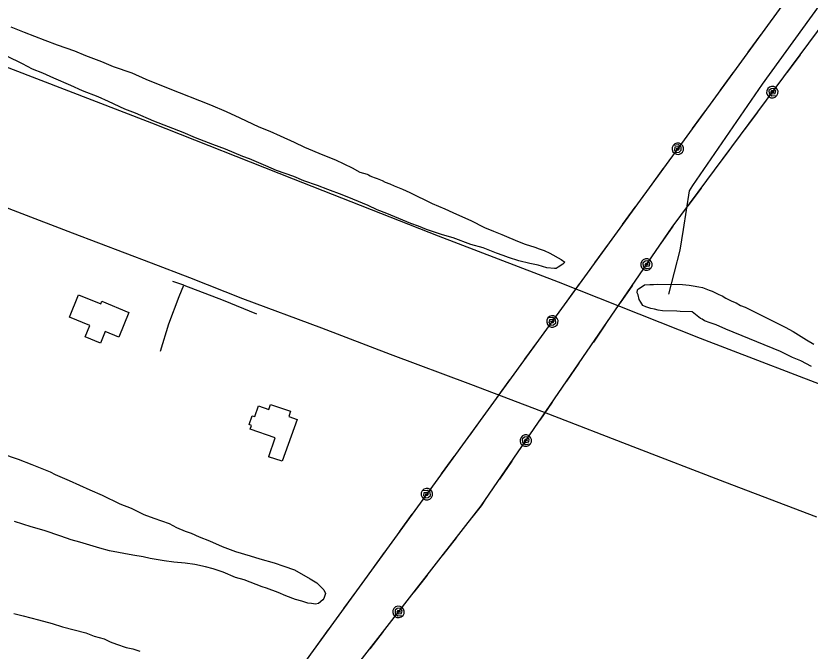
# Model space of a CAD drawing. Extents: x 3297735 to 3335592, y 670436 to 695807.
# Drawn here: x 3302478 to 3303719, y 680423 to 681417 of the extents above; entities that cross this region are included whole.
import ezdxf

# ---------------------------------------------------------------- set-up
doc = ezdxf.new("R2010")
doc.units = 0
for name, color, linetype in [('V-BLDG-OTLN', 7, 'Continuous'), ('V-DTCH-CNTR', 7, 'Continuous'), ('V-ROAD-CNTR', 7, 'Continuous'), ('V-SITE-VEGE', 7, 'Continuous'), ('V-TOPO-SHOR', 7, 'Continuous'), ('V-UTIL-LINE', 7, 'Continuous')]:
    doc.layers.add(name, color=color, linetype=linetype)

msp = doc.modelspace()

# ---------------------------------------------------------------- linework, layer by layer
at = {"layer": 'V-BLDG-OTLN'}
for points in [[(3302654.3, 680952.9), (3302638.8, 680914.1), (3302617, 680922.9), (3302609.8, 680904.8), (3302586, 680914.4), (3302593.3, 680932.5), (3302561.4, 680945.4), (3302575.5, 680980.2), (3302610.4, 680966.2), (3302612.1, 680970.4)], [(3302873.2, 680727.5), (3302883, 680756.8), (3302844.2, 680770), (3302846.3, 680776.1), (3302842.6, 680777.4), (3302847.2, 680791.2), (3302851.3, 680789.8), (3302857, 680806.6), (3302873.4, 680801), (3302876, 680808.7), (3302907.2, 680798.1), (3302904.3, 680789.8), (3302917.6, 680785.3), (3302894, 680720.3), (3302872.8, 680726.9)]]:
    msp.add_lwpolyline(points, close=True, dxfattribs=at)
at = {"layer": 'V-DTCH-CNTR'}
msp.add_lwpolyline([(3303770.6, 681484.6), (3303644.7, 681309.8), (3303535.5, 681151.2), (3303530.4, 681143.1), (3303521.2, 681082.6), (3303515.7, 681050), (3303498.1, 680981.5)], dxfattribs=at)
at = {"layer": 'V-ROAD-CNTR'}
for points in [[(3301856.4, 681347.7), (3301872.7, 681341.4), (3301962.9, 681306.5), (3302064.2, 681268.5), (3302160.5, 681232.5), (3302267, 681193.1), (3302329.1, 681168.5), (3302417.4, 681134.5), (3302480, 681110.4)], [(3302480, 681110.4), (3302565.9, 681077.4), (3302689.2, 681030.6), (3302749, 681007.3), (3302832.1, 680974.8), (3302955.5, 680928.5), (3303062.9, 680887.6), (3303188.6, 680840.7), (3303310.5, 680794), (3303442.2, 680742.8), (3303585.6, 680687.6), (3303729.4, 680633)]]:
    msp.add_lwpolyline(points, dxfattribs=at)
at = {"layer": 'V-SITE-VEGE'}
for p, q in [((3302469.7, 681400), (3302490.4, 681391.6)), ((3302490.4, 681391.6), (3302523, 681379)), ((3302523, 681379), (3302542.1, 681371.5)), ((3302542.1, 681371.5), (3302569.2, 681362.2)), ((3302487.9, 681342), (3302463.3, 681353.6)), ((3302569.2, 681362.2), (3302586.7, 681354.7)), ((3302586.7, 681354.7), (3302611.4, 681345.4)), ((3302503.8, 681333.7), (3302487.9, 681342)), ((3302611.4, 681345.4), (3302629.7, 681337.9)), ((3302519.7, 681327), (3302503.8, 681333.7)), ((3302537.2, 681319.5), (3302519.7, 681327)), ((3302629.7, 681337.9), (3302659.2, 681327.8)), ((3302659.2, 681327.8), (3302680.7, 681317.8)), ((3302563.5, 681307.8), (3302537.2, 681319.5)), ((3302680.7, 681317.8), (3302715.7, 681303.6)), ((3302581.8, 681299.5), (3302563.5, 681307.8)), ((3302715.7, 681303.6), (3302781.8, 681277.6)), ((3302606.5, 681290.2), (3302581.8, 681299.5)), ((3302622.4, 681282.7), (3302606.5, 681290.2)), ((3302647.8, 681271.1), (3302622.4, 681282.7)), ((3302781.8, 681277.6), (3302806.4, 681267.5)), ((3302664.5, 681264.4), (3302647.8, 681271.1)), ((3302806.4, 681267.5), (3302827.9, 681257.5)), ((3302693.1, 681251.9), (3302664.5, 681264.4)), ((3302827.9, 681257.5), (3302857.3, 681243.4)), ((3302739.3, 681234.2), (3302693.1, 681251.9)), ((3302857.3, 681243.4), (3302874.8, 681236.7)), ((3302758.4, 681225.9), (3302739.3, 681234.2)), ((3302874.8, 681236.7), (3302890.7, 681229.2)), ((3302890.7, 681229.2), (3302913, 681219.2)), ((3302785.5, 681215.8), (3302758.4, 681225.9)), ((3302805.4, 681208.2), (3302785.5, 681215.8)), ((3302913, 681219.2), (3302928.9, 681211.7)), ((3302832.4, 681196.6), (3302805.4, 681208.2)), ((3302928.9, 681211.7), (3302957.5, 681199.2)), ((3302842.8, 681193.2), (3302832.4, 681196.6)), ((3302868.3, 681182.3), (3302842.8, 681193.2)), ((3302957.5, 681199.2), (3302977.4, 681191.6)), ((3302977.4, 681191.6), (3303003.6, 681179.2)), ((3302885, 681174.8), (3302868.3, 681182.3)), ((3303003.6, 681179.2), (3303015.6, 681172.5)), ((3302912, 681165.5), (3302885, 681174.8)), ((3302928, 681158.8), (3302912, 681165.5)), ((3303015.6, 681172.5), (3303026.7, 681169.1)), ((3303026.7, 681169.1), (3303029.1, 681168.3)), ((3303029.1, 681168.3), (3303031.5, 681166.7)), ((3303031.5, 681166.7), (3303033.9, 681165.8)), ((3303033.9, 681165.8), (3303039.4, 681163.3)), ((3302949.5, 681151.3), (3302928, 681158.8)), ((3303039.4, 681163.3), (3303042.6, 681162.5)), ((3303042.6, 681162.5), (3303050.6, 681159.1)), ((3303050.6, 681159.1), (3303055.3, 681156.6)), ((3303055.3, 681156.6), (3303062.5, 681154.1)), ((3303062.5, 681154.1), (3303068.9, 681150.8)), ((3302965.4, 681145.4), (3302949.5, 681151.3)), ((3302987.7, 681137), (3302965.4, 681145.4)), ((3303068.9, 681150.8), (3303082.4, 681145.7)), ((3303082.4, 681145.7), (3303093.5, 681140.7)), ((3303093.5, 681140.7), (3303128.5, 681123.3)), ((3303004.4, 681130.3), (3302987.7, 681137)), ((3303028.3, 681120.2), (3303004.4, 681130.3)), ((3303042.6, 681113.6), (3303028.3, 681120.2)), ((3303128.5, 681123.3), (3303148.4, 681114.9)), ((3303057.7, 681107.7), (3303042.6, 681113.6)), ((3303095.1, 681091.8), (3303057.7, 681107.7)), ((3303148.4, 681114.9), (3303161.1, 681109.1)), ((3303161.1, 681109.1), (3303176.2, 681102.4)), ((3303107, 681087.6), (3303095.1, 681091.8)), ((3303176.2, 681102.4), (3303188.9, 681096.6)), ((3303188.9, 681096.6), (3303210.4, 681085.8)), ((3303119.8, 681082.6), (3303107, 681087.6)), ((3303144.5, 681074.1), (3303119.8, 681082.6)), ((3303210.4, 681085.8), (3303224.7, 681080)), ((3303224.7, 681080), (3303237.5, 681074.9)), ((3303161.2, 681069.8), (3303144.5, 681074.1)), ((3303189.1, 681058.9), (3303161.2, 681069.8)), ((3303237.5, 681074.9), (3303248.6, 681069.9)), ((3303248.6, 681069.9), (3303264.5, 681063.2)), ((3303208.2, 681053.8), (3303189.1, 681058.9)), ((3303228.9, 681045.4), (3303208.2, 681053.8)), ((3303264.5, 681063.2), (3303274.1, 681059.9)), ((3303274.1, 681059.9), (3303289.2, 681054.8)), ((3303289.2, 681054.8), (3303295.6, 681052.3)), ((3303239.3, 681042), (3303228.9, 681045.4)), ((3303248, 681038.7), (3303239.3, 681042)), ((3303295.6, 681052.3), (3303303.5, 681049.7)), ((3303303.5, 681049.7), (3303312.3, 681045.6)), ((3303312.3, 681045.6), (3303330.5, 681035.7)), ((3303264, 681033.6), (3303248, 681038.7)), ((3303281.5, 681029.3), (3303264, 681033.6)), ((3303294.3, 681026.7), (3303281.5, 681029.3)), ((3303330.5, 681035.7), (3303336.1, 681031.6)), ((3303336.1, 681031.6), (3303332.8, 681028.4)), ((3303307.9, 681022.4), (3303294.3, 681026.7)), ((3303319.9, 681021.4), (3303307.9, 681022.4)), ((3303322.3, 681021.4), (3303319.9, 681021.4)), ((3303325.5, 681023.7), (3303322.3, 681021.4)), ((3303332.8, 681028.4), (3303325.5, 681023.7)), ((3302454.9, 680731.9), (3302481.2, 680723.4)), ((3302481.2, 680723.4), (3302502.7, 680715)), ((3302502.7, 680715), (3302531.4, 680703.3)), ((3302531.4, 680703.3), (3302539.3, 680699.1)), ((3302539.3, 680699.1), (3302560.8, 680690)), ((3302560.8, 680690), (3302593.4, 680675)), ((3302593.4, 680675), (3302612.5, 680666.6)), ((3302612.5, 680666.6), (3302640.3, 680653.3)), ((3302640.3, 680653.3), (3302657.8, 680646.6)), ((3302657.8, 680646.6), (3302677.7, 680636.6)), ((3302677.7, 680636.6), (3302693.6, 680630.8)), ((3302501.8, 680617.2), (3302475.5, 680625.7)), ((3302693.6, 680630.8), (3302717.5, 680622.3)), ((3302717.5, 680622.3), (3302728.6, 680616.5)), ((3302521.8, 680611.3), (3302501.8, 680617.2)), ((3302548.1, 680602.8), (3302521.8, 680611.3)), ((3302728.6, 680616.5), (3302742.1, 680610.7)), ((3302742.1, 680610.7), (3302751.7, 680607.3)), ((3302751.7, 680607.3), (3302764.4, 680601.5)), ((3302564, 680596.9), (3302548.1, 680602.8)), ((3302577.6, 680593.5), (3302564, 680596.9)), ((3302764.4, 680601.5), (3302780.4, 680595.6)), ((3302780.4, 680595.6), (3302800.2, 680586.4)), ((3302608.7, 680584.1), (3302577.6, 680593.5)), ((3302623.8, 680579.9), (3302608.7, 680584.1)), ((3302800.2, 680586.4), (3302820.9, 680578.9)), ((3302660.5, 680572.8), (3302623.8, 680579.9)), ((3302676.5, 680570.1), (3302660.5, 680572.8)), ((3302687.7, 680567.5), (3302676.5, 680570.1)), ((3302820.9, 680578.9), (3302844.1, 680572)), ((3302844.1, 680572), (3302859.2, 680567)), ((3302709.3, 680564), (3302687.7, 680567.5)), ((3302724.5, 680562.1), (3302709.3, 680564)), ((3302742.1, 680560.2), (3302724.5, 680562.1)), ((3302757.3, 680558.3), (3302742.1, 680560.2)), ((3302774, 680554.8), (3302757.3, 680558.3)), ((3302859.2, 680567), (3302881.5, 680561)), ((3302881.5, 680561), (3302896.7, 680555.9)), ((3302786, 680551.4), (3302774, 680554.8)), ((3302801.9, 680546.3), (3302786, 680551.4)), ((3302821, 680538), (3302801.9, 680546.3)), ((3302896.7, 680555.9), (3302913.4, 680550)), ((3302913.4, 680550), (3302938, 680536)), ((3302834.6, 680534.5), (3302821, 680538)), ((3302862.5, 680523.6), (3302834.6, 680534.5)), ((3302938, 680536), (3302948.3, 680529.4)), ((3302869.6, 680521.1), (3302862.5, 680523.6)), ((3302887.9, 680514.4), (3302869.6, 680521.1)), ((3302948.3, 680529.4), (3302959.3, 680518.8)), ((3302899.9, 680509.4), (3302887.9, 680514.4)), ((3302915, 680503.5), (3302899.9, 680509.4)), ((3302961.6, 680513.1), (3302959.1, 680505.1)), ((3302959.3, 680518.8), (3302961.6, 680513.1)), ((3302924.6, 680500.9), (3302915, 680503.5)), ((3302934.1, 680497.6), (3302924.6, 680500.9)), ((3302939.7, 680497.5), (3302934.1, 680497.6)), ((3302946.1, 680496.5), (3302939.7, 680497.5)), ((3302951, 680497.3), (3302946.1, 680496.5)), ((3302957.5, 680502.8), (3302951, 680497.3)), ((3302959.1, 680505.1), (3302957.5, 680502.8)), ((3302474.6, 680481.5), (3302489, 680478)), ((3302489, 680478), (3302512.9, 680472)), ((3302512.9, 680472), (3302534.5, 680466)), ((3302534.5, 680466), (3302550.4, 680460.9)), ((3302550.4, 680460.9), (3302587.1, 680451.5)), ((3302587.1, 680451.5), (3302599.9, 680446.4)), ((3302599.9, 680446.4), (3302615.8, 680442.2)), ((3302615.8, 680442.2), (3302625.3, 680437.2)), ((3302625.3, 680437.2), (3302634.9, 680433.8)), ((3302634.9, 680433.8), (3302650, 680428.7)), ((3302650, 680428.7), (3302660.4, 680426.2)), ((3302660.4, 680426.2), (3302671.6, 680422.8))]:
    msp.add_line(p, q, dxfattribs=at)
for points in [[(3303721.6, 680868), (3303704.9, 680877.1), (3303692.1, 680882.4), (3303673, 680891.5), (3303587.6, 680926.5), (3303572.4, 680933.2), (3303563.1, 680936.6), (3303554.3, 680939.9), (3303550.8, 680942.3), (3303547.9, 680943.3), (3303535.3, 680953.8), (3303516.1, 680954.1), (3303511.3, 680955), (3303488.9, 680955.4), (3303481.7, 680956.3), (3303476.1, 680958), (3303470.5, 680958.9), (3303462.5, 680961.4), (3303457.8, 680963.9), (3303454.6, 680968.8), (3303452.3, 680972.8), (3303450.8, 680980.1), (3303449.3, 680983.3), (3303449.4, 680988.1), (3303451, 680989.7), (3303456.7, 680993.6), (3303460.7, 680995.9), (3303468.8, 680996.6), (3303474.4, 680996.5), (3303481.6, 680997.2), (3303520, 680996.5), (3303530.4, 680995.5), (3303536.8, 680994.6), (3303545.6, 680992.9), (3303551.2, 680992), (3303561.6, 680987.8), (3303566.3, 680986.1), (3303576.7, 680981.1), (3303582.2, 680978.6), (3303587.8, 680975.3), (3303597.3, 680970.3), (3303603.7, 680967.8), (3303610.8, 680963.7), (3303618, 680961.1)], [(3303618, 680961.1), (3303680.5, 680929.7), (3303693.2, 680923), (3303713.9, 680910), (3303725.2, 680903.2)]]:
    msp.add_lwpolyline(points, dxfattribs=at)
at = {"layer": 'V-TOPO-SHOR'}
for points in [[(3304379.7, 680585.8), (3304206.5, 680654), (3304016.2, 680730.8), (3303778.9, 680823.5), (3303548.3, 680912), (3303325.9, 681000.3), (3303138.3, 681072.2), (3302911.9, 681161.3), (3302690.2, 681248.9), (3302423.5, 681351.7), (3302244.7, 681420.1), (3302021.7, 681506.3), (3301856.3, 681574.6)], [(3302703.6, 680892.4), (3302716.7, 680935), (3302732.9, 680977.5), (3302740.1, 680995.4), (3302722.8, 681001.2)], [(3302740.1, 680995.4), (3302801.7, 680972), (3302854, 680950.6)]]:
    msp.add_lwpolyline(points, dxfattribs=at)
at = {"layer": 'V-UTIL-LINE'}
for points in [[(3301860.2, 678854.6), (3302749.5, 680157.2), (3303450, 681122.8), (3303793.6, 681594.8), (3304457.9, 682546.7), (3304818.3, 683067.2), (3305153.9, 683550.9), (3305511.9, 684225.7)], [(3301860.2, 678741.7), (3302100.2, 679110.9), (3302802.9, 680133.1), (3303205.2, 680650.4), (3303503.6, 681086.2), (3303865.1, 681573.6), (3304514.5, 682538.1), (3304859.7, 683021.7), (3305210.5, 683522.6), (3305573.3, 684207.4)], [(3303622.8, 681360.2), (3303642.8, 681387.7)], [(3303703.9, 681356.2), (3303683.6, 681328.9)], [(3303579.3, 681300.4), (3303599.3, 681327.9)], [(3303660.4, 681297.6), (3303663.3, 681297.5), (3303662, 681299.4), (3303659.3, 681299.5), (3303657.8, 681296.9), (3303660.4, 681294.8), (3303665.1, 681295.4), (3303666, 681299.5), (3303663, 681303.4), (3303658.4, 681302.9), (3303655, 681300), (3303655.3, 681295.2), (3303659.5, 681291.6), (3303667.6, 681292.2), (3303669.1, 681295.4), (3303669.3, 681298.9), (3303668.1, 681302.2), (3303665.8, 681304.8), (3303662.6, 681306.3), (3303659.1, 681306.5), (3303655.8, 681305.3), (3303653.2, 681303), (3303651.7, 681299.8), (3303651.5, 681296.3), (3303652.7, 681293), (3303655.1, 681290.4), (3303658.2, 681288.9), (3303661.7, 681288.7), (3303665, 681289.9), (3303667.6, 681292.2)], [(3303535.7, 681240.6), (3303555.7, 681268.1)], [(3303637.2, 681266.3), (3303616.9, 681239)], [(3303512.7, 681209), (3303509.9, 681209.1), (3303511.2, 681207.2), (3303513.9, 681207.2), (3303515.4, 681209.7), (3303512.7, 681211.8), (3303508.1, 681211.2), (3303507.2, 681207), (3303510.2, 681203.2), (3303514.8, 681203.7), (3303518.1, 681206.7), (3303517.9, 681211.5), (3303513.6, 681215), (3303505.5, 681214.3), (3303504, 681211.1), (3303503.9, 681207.6), (3303505.1, 681204.3), (3303507.4, 681201.8), (3303510.6, 681200.3), (3303514.1, 681200.1), (3303517.4, 681201.4), (3303520, 681203.7), (3303521.5, 681206.9), (3303521.6, 681210.4), (3303520.4, 681213.7), (3303518, 681216.3), (3303514.9, 681217.8), (3303511.3, 681217.9), (3303508.1, 681216.7), (3303505.5, 681214.3)], [(3303593.1, 681206.8), (3303572.8, 681179.5)], [(3303469.8, 681150), (3303489.8, 681177.5)], [(3303549, 681147.4), (3303528.8, 681120.1)], [(3303426.3, 681090.2), (3303446.2, 681117.7)], [(3303504.9, 681088), (3303503.6, 681086.2), (3303485.6, 681060)], [(3303382.8, 681030.3), (3303402.8, 681057.8)], [(3303463.6, 681027.8), (3303466.5, 681027.8), (3303465.1, 681029.7), (3303462.4, 681029.6), (3303461, 681027), (3303463.7, 681025), (3303468.4, 681025.7), (3303469.1, 681029.9), (3303465.9, 681033.7), (3303461.4, 681033), (3303458.1, 681030), (3303458.6, 681025.2), (3303462.9, 681021.8), (3303471, 681022.7), (3303472.4, 681025.9), (3303472.5, 681029.4), (3303471.1, 681032.7), (3303468.7, 681035.2), (3303465.5, 681036.6), (3303462, 681036.6), (3303458.7, 681035.3), (3303456.2, 681032.9), (3303454.8, 681029.6), (3303454.8, 681026.1), (3303456.1, 681022.9), (3303458.5, 681020.4), (3303461.8, 681019), (3303465.3, 681018.9), (3303468.5, 681020.2), (3303471, 681022.7)], [(3303339.4, 680970.4), (3303359.3, 680997.9)], [(3303441.6, 680995.6), (3303422.4, 680967.6)], [(3303316.5, 680938.8), (3303313.6, 680938.9), (3303314.9, 680936.9), (3303317.6, 680936.9), (3303319.1, 680939.5), (3303316.4, 680941.6), (3303311.8, 680941), (3303311, 680936.8), (3303314, 680933), (3303318.5, 680933.5), (3303321.9, 680936.4), (3303321.6, 680941.3), (3303317.3, 680944.7), (3303309.2, 680944.1), (3303307.7, 680940.9), (3303307.6, 680937.4), (3303308.8, 680934.1), (3303311.2, 680931.5), (3303314.4, 680930), (3303317.9, 680929.9), (3303321.2, 680931.1), (3303323.8, 680933.5), (3303325.2, 680936.7), (3303325.4, 680940.2), (3303324.2, 680943.5), (3303321.8, 680946.1), (3303318.6, 680947.5), (3303315.1, 680947.7), (3303311.8, 680946.5), (3303309.2, 680944.1)], [(3303399.8, 680934.6), (3303380.6, 680906.5)], [(3303273.6, 680879.7), (3303293.6, 680907.2)], [(3303357.9, 680873.5), (3303338.7, 680845.4)], [(3303230.2, 680819.8), (3303250.1, 680847.3)], [(3303316.1, 680812.4), (3303296.9, 680784.4)], [(3303186.7, 680759.9), (3303206.7, 680787.4)], [(3303274.9, 680752.2), (3303277.8, 680752.2), (3303276.4, 680754.1), (3303273.7, 680754), (3303272.3, 680751.5), (3303275, 680749.4), (3303279.6, 680750.2), (3303280.4, 680754.4), (3303277.2, 680758.1), (3303272.7, 680757.5), (3303269.4, 680754.4), (3303269.9, 680749.6), (3303274.2, 680746.2), (3303282.3, 680747.1), (3303283.7, 680750.4), (3303283.7, 680753.9), (3303282.4, 680757.1), (3303280, 680759.6), (3303276.7, 680761), (3303273.2, 680761.1), (3303270, 680759.8), (3303267.5, 680757.3), (3303266.1, 680754.1), (3303266, 680750.6), (3303267.3, 680747.3), (3303269.8, 680744.8), (3303273, 680743.4), (3303276.5, 680743.4), (3303279.8, 680744.7), (3303282.3, 680747.1)], [(3303143.3, 680700), (3303163.2, 680727.5)], [(3303252.9, 680720), (3303233.6, 680692)], [(3303120.4, 680668.4), (3303117.5, 680668.5), (3303118.8, 680666.6), (3303121.5, 680666.6), (3303123, 680669.1), (3303120.3, 680671.2), (3303115.7, 680670.6), (3303114.8, 680666.4), (3303117.9, 680662.6), (3303122.4, 680663.1), (3303125.8, 680666.1), (3303125.5, 680670.9), (3303121.2, 680674.4), (3303113.1, 680673.7), (3303111.6, 680670.5), (3303111.5, 680667), (3303112.7, 680663.7), (3303115.1, 680661.1), (3303118.3, 680659.7), (3303121.8, 680659.5), (3303125.1, 680660.8), (3303127.7, 680663.1), (3303129.1, 680666.3), (3303129.3, 680669.8), (3303128, 680673.1), (3303125.7, 680675.7), (3303122.5, 680677.2), (3303119, 680677.3), (3303115.7, 680676.1), (3303113.1, 680673.7)], [(3303211, 680659), (3303205.2, 680650.4), (3303190.7, 680631.8)], [(3303077.5, 680609.3), (3303097.5, 680636.9)], [(3303166.1, 680600.2), (3303145.2, 680573.4)], [(3303034.1, 680549.4), (3303054, 680577)], [(3303120.7, 680541.8), (3303099.8, 680514.9)], [(3302990.6, 680489.5), (3303010.6, 680517.1)], [(3303075.9, 680484.2), (3303078.8, 680484), (3303077.5, 680486), (3303074.8, 680486.1), (3303073.3, 680483.6), (3303075.8, 680481.3), (3303080.5, 680481.8), (3303081.5, 680486), (3303078.6, 680489.9), (3303074, 680489.5), (3303070.6, 680486.7), (3303070.7, 680481.9), (3303074.8, 680478.2), (3303083, 680478.6), (3303084.6, 680481.8), (3303084.8, 680485.3), (3303083.7, 680488.6), (3303081.4, 680491.3), (3303078.3, 680492.8), (3303074.8, 680493.1), (3303071.4, 680492), (3303068.8, 680489.7), (3303067.2, 680486.5), (3303067, 680483), (3303068.1, 680479.7), (3303070.4, 680477), (3303073.5, 680475.5), (3303077, 680475.2), (3303080.3, 680476.3), (3303083, 680478.6)], [(3302947.2, 680429.6), (3302967.1, 680457.2)], [(3303051.9, 680453.4), (3303031.1, 680426.5)]]:
    msp.add_lwpolyline(points, dxfattribs=at)

doc.saveas('drawing.dxf')
